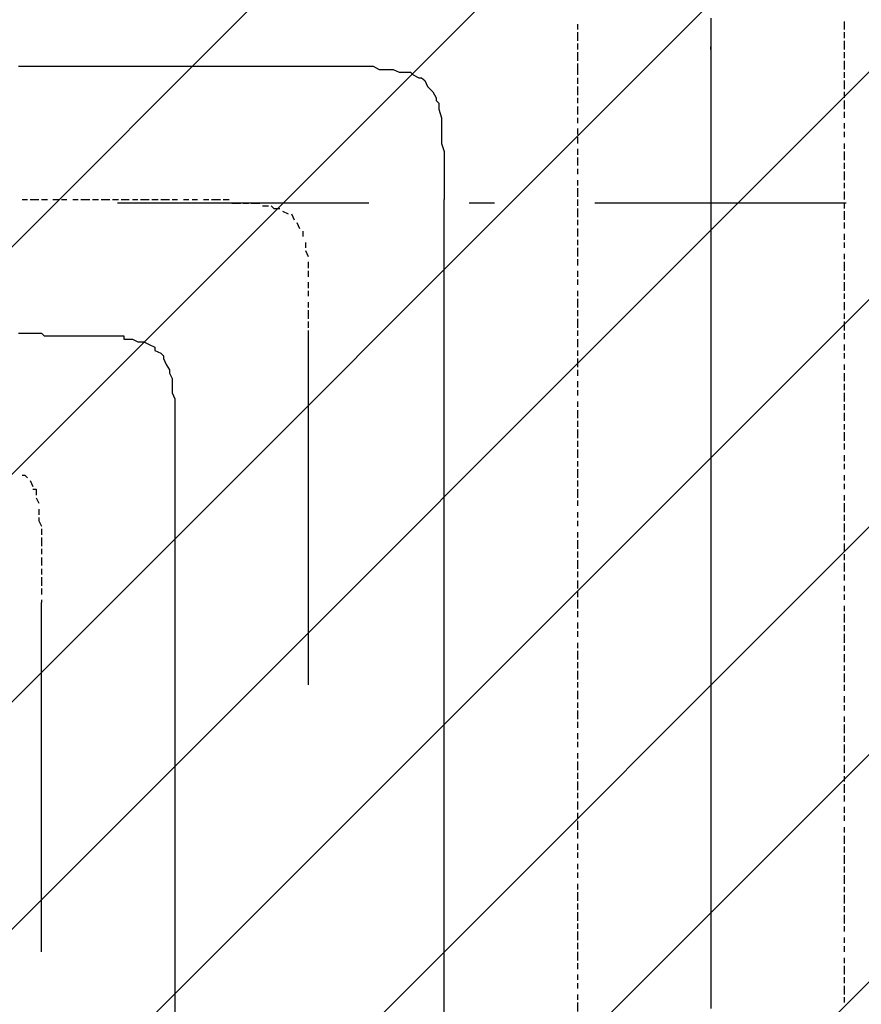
# Model space of a CAD drawing. Extents: x 997 to 109698, y 921 to 94021.
# Tile 457 of 656: x 26978 to 28234, y 42034 to 43503. Entities that reach past the tile are written whole.
import ezdxf

# ---------------------------------------------------------------- set-up
doc = ezdxf.new("R2010")
doc.units = 0
doc.header["$MEASUREMENT"] = 0
doc.layers.add('12', color=7, linetype='CONTINUOUS')
doc.layers.add('28', color=7, linetype='CONTINUOUS')

msp = doc.modelspace()

# ---------------------------------------------------------------- linework, layer by layer
at = {"layer": '12', "color": 5}
for p, q in [((28009.630503, 43505.563401), (28009.630503, 43496.563401)), ((28009.630503, 43496.563401), (28009.630503, 43484.563401)), ((28009.630503, 43484.563401), (28009.630503, 43475.563401)), ((28009.630503, 43475.563401), (28009.630503, 43462.563401)), ((28009.630503, 43458.563401), (28009.630503, 43445.563401)), ((28009.630503, 43445.563401), (28009.630503, 43437.563401)), ((26976.630503, 43433.563401), (26985.630503, 43433.563401)), ((26985.630503, 43433.563401), (26993.630503, 43433.563401)), ((26993.630503, 43433.563401), (27006.630503, 43433.563401)), ((27006.630503, 43433.563401), (27014.630503, 43433.563401)), ((27014.630503, 43433.563401), (27027.630503, 43433.563401)), ((27027.630503, 43433.563401), (27036.630503, 43433.563401)), ((27036.630503, 43433.563401), (27044.630503, 43433.563401)), ((27044.630503, 43433.563401), (27057.630503, 43433.563401)), ((27057.630503, 43433.563401), (27065.630503, 43433.563401)), ((27065.630503, 43433.563401), (27074.630503, 43433.563401)), ((27074.630503, 43433.563401), (27086.630503, 43433.563401)), ((27086.630503, 43433.563401), (27095.630503, 43433.563401)), ((27095.630503, 43433.563401), (27103.630503, 43433.563401)), ((27103.630503, 43433.563401), (27116.630503, 43433.563401)), ((27116.630503, 43433.563401), (27125.630503, 43433.563401)), ((27125.630503, 43433.563401), (27133.630503, 43433.563401)), ((27133.630503, 43433.563401), (27146.630503, 43433.563401)), ((27146.630503, 43433.563401), (27154.630503, 43433.563401)), ((27154.630503, 43433.563401), (27167.630503, 43433.563401)), ((27167.630503, 43433.563401), (27175.630503, 43433.563401)), ((27175.630503, 43433.563401), (27184.630503, 43433.563401)), ((27184.630503, 43433.563401), (27196.630503, 43433.563401)), ((27196.630503, 43433.563401), (27205.630503, 43433.563401)), ((27205.630503, 43433.563401), (27213.630503, 43433.563401)), ((27213.630503, 43433.563401), (27226.630503, 43433.563401)), ((27226.630503, 43433.563401), (27235.630503, 43433.563401)), ((27235.630503, 43433.563401), (27243.630503, 43433.563401)), ((27243.630503, 43433.563401), (27256.630503, 43433.563401)), ((27256.630503, 43433.563401), (27264.630503, 43433.563401)), ((27264.630503, 43433.563401), (27277.630503, 43433.563401)), ((27277.630503, 43433.563401), (27285.630503, 43433.563401)), ((27285.630503, 43433.563401), (27294.630503, 43433.563401)), ((27294.630503, 43433.563401), (27307.630503, 43433.563401)), ((27307.630503, 43433.563401), (27315.630503, 43433.563401)), ((27315.630503, 43433.563401), (27323.630503, 43433.563401)), ((27323.630503, 43433.563401), (27336.630503, 43433.563401)), ((27336.630503, 43433.563401), (27345.630503, 43433.563401)), ((27345.630503, 43433.563401), (27353.630503, 43433.563401)), ((27353.630503, 43433.563401), (27366.630503, 43433.563401)), ((27366.630503, 43433.563401), (27374.630503, 43433.563401)), ((27374.630503, 43433.563401), (27387.630503, 43433.563401)), ((27387.630503, 43433.563401), (27395.630503, 43433.563401)), ((27395.630503, 43433.563401), (27404.630503, 43433.563401)), ((27404.630503, 43433.563401), (27408.630503, 43433.563401)), ((27408.630503, 43433.563401), (27417.630503, 43433.563401)), ((27417.630503, 43433.563401), (27425.630503, 43433.563401)), ((27425.630503, 43433.563401), (27434.630503, 43433.563401)), ((27434.630503, 43433.563401), (27446.630503, 43433.563401)), ((27446.630503, 43433.563401), (27455.630503, 43433.563401)), ((27455.630503, 43433.563401), (27463.630503, 43433.563401)), ((27463.630503, 43433.563401), (27476.630503, 43433.563401)), ((27476.630503, 43433.563401), (27484.630503, 43433.563401)), ((27484.630503, 43433.563401), (27497.630503, 43433.563401)), ((27497.630503, 43433.563401), (27505.630503, 43433.563401)), ((27505.630503, 43433.563401), (27514.630503, 43428.563401)), ((27514.630503, 43428.563401), (27527.630503, 43428.563401)), ((27527.630503, 43428.563401), (27535.630503, 43428.563401)), ((27535.630503, 43428.563401), (27544.630503, 43424.563401)), ((27544.630503, 43424.563401), (27556.630503, 43424.563401)), ((28009.630503, 43437.563401), (28009.630503, 43428.563401)), ((28009.630503, 43428.563401), (28009.630503, 43416.563401)), ((27565.630503, 43420.563401), (27573.630503, 43416.563401)), ((27582.630503, 43412.563401), (27586.630503, 43403.563401)), ((28009.630503, 43416.563401), (28009.630503, 43407.563401)), ((27594.630503, 43395.563401), (27599.630503, 43386.563401)), ((28009.630503, 43407.563401), (28009.630503, 43399.563401)), ((28009.630503, 43399.563401), (28009.630503, 43386.563401)), ((28009.630503, 43386.563401), (28009.630503, 43378.563401)), ((27603.630503, 43378.563401), (27603.630503, 43369.563401)), ((27603.630503, 43369.563401), (27607.630503, 43356.563401)), ((28009.630503, 43378.563401), (28009.630503, 43369.563401)), ((28009.630503, 43369.563401), (28009.630503, 43356.563401)), ((27607.630503, 43356.563401), (27607.630503, 43348.563401)), ((28009.630503, 43356.563401), (28009.630503, 43348.563401)), ((27607.630503, 43348.563401), (27607.630503, 43340.563401)), ((27607.630503, 43340.563401), (27607.630503, 43327.563401)), ((28009.630503, 43348.563401), (28009.630503, 43335.563401)), ((28009.630503, 43335.563401), (28009.630503, 43327.563401)), ((27607.630503, 43327.563401), (27607.630503, 43318.563401)), ((28009.630503, 43327.563401), (28009.630503, 43318.563401)), ((27607.630503, 43318.563401), (27611.630503, 43306.563401)), ((27611.630503, 43306.563401), (27611.630503, 43297.563401)), ((28009.630503, 43318.563401), (28009.630503, 43306.563401)), ((28009.630503, 43306.563401), (28009.630503, 43297.563401)), ((27611.630503, 43297.563401), (27611.630503, 43289.563401)), ((28009.630503, 43297.563401), (28009.630503, 43289.563401)), ((27611.630503, 43289.563401), (27611.630503, 43276.563401)), ((28009.630503, 43289.563401), (28009.630503, 43276.563401)), ((27611.630503, 43276.563401), (27611.630503, 43268.563401)), ((27611.630503, 43268.563401), (27611.630503, 43259.563401)), ((28009.630503, 43276.563401), (28009.630503, 43268.563401)), ((28009.630503, 43268.563401), (28009.630503, 43259.563401)), ((27611.630503, 43259.563401), (27611.630503, 43246.563401)), ((28009.630503, 43259.563401), (28009.630503, 43246.563401)), ((27611.630503, 43246.563401), (27611.630503, 43238.563401)), ((27611.630503, 43238.563401), (27611.630503, 43234.563401)), ((27611.630503, 42459.563401), (27611.630503, 43234.563401)), ((28009.630503, 43246.563401), (28009.630503, 43238.563401)), ((28009.630503, 43238.563401), (28009.630503, 43225.563401)), ((28009.630503, 43225.563401), (28009.630503, 43217.563401)), ((28009.630503, 43217.563401), (28009.630503, 43208.563401)), ((28009.630503, 43208.563401), (28009.630503, 43196.563401)), ((28009.630503, 43196.563401), (28009.630503, 43187.563401)), ((28009.630503, 43187.563401), (28009.630503, 43179.563401)), ((28009.630503, 43179.563401), (28009.630503, 43166.563401)), ((28009.630503, 43166.563401), (28009.630503, 43158.563401)), ((28009.630503, 43158.563401), (28009.630503, 43149.563401)), ((28009.630503, 43149.563401), (28009.630503, 43136.563401)), ((28009.630503, 43136.563401), (28009.630503, 43128.563401)), ((28009.630503, 43128.563401), (28009.630503, 43115.563401)), ((28009.630503, 43115.563401), (28009.630503, 43107.563401)), ((28009.630503, 43107.563401), (28009.630503, 43098.563401)), ((28009.630503, 43098.563401), (28009.630503, 43086.563401)), ((28009.630503, 43086.563401), (28009.630503, 43077.563401)), ((28009.630503, 43077.563401), (28009.630503, 43069.563401)), ((28009.630503, 43069.563401), (28009.630503, 43056.563401)), ((28009.630503, 43056.563401), (28009.630503, 43047.563401)), ((28009.630503, 43047.563401), (28009.630503, 43039.563401)), ((26976.630503, 43035.563401), (26985.630503, 43035.563401)), ((26985.630503, 43035.563401), (26993.630503, 43035.563401)), ((26993.630503, 43035.563401), (27006.630503, 43035.563401)), ((27006.630503, 43035.563401), (27010.630503, 43035.563401)), ((27010.630503, 43035.563401), (27014.630503, 43031.563401)), ((27014.630503, 43031.563401), (27027.630503, 43031.563401)), ((27027.630503, 43031.563401), (27036.630503, 43031.563401)), ((27036.630503, 43031.563401), (27044.630503, 43031.563401)), ((27044.630503, 43031.563401), (27057.630503, 43031.563401)), ((27057.630503, 43031.563401), (27065.630503, 43031.563401)), ((27065.630503, 43031.563401), (27074.630503, 43031.563401)), ((27074.630503, 43031.563401), (27086.630503, 43031.563401)), ((27086.630503, 43031.563401), (27095.630503, 43031.563401)), ((27095.630503, 43031.563401), (27103.630503, 43031.563401)), ((27103.630503, 43031.563401), (27116.630503, 43031.563401)), ((27116.630503, 43031.563401), (27125.630503, 43031.563401)), ((28009.630503, 43039.563401), (28009.630503, 43026.563401)), ((27133.630503, 43026.563401), (27146.630503, 43026.563401)), ((27146.630503, 43026.563401), (27154.630503, 43022.563401)), ((27154.630503, 43022.563401), (27163.630503, 43022.563401)), ((27163.630503, 43022.563401), (27171.630503, 43018.563401)), ((28009.630503, 43026.563401), (28009.630503, 43018.563401)), ((28009.630503, 43018.563401), (28009.630503, 43009.563401)), ((27179.630503, 43009.563401), (27188.630503, 43005.563401)), ((28009.630503, 43009.563401), (28009.630503, 42997.563401)), ((27192.630503, 42997.563401), (27196.630503, 42988.563401)), ((28009.630503, 42997.563401), (28009.630503, 42988.563401)), ((28009.630503, 42988.563401), (28009.630503, 42975.563401)), ((27201.630503, 42975.563401), (27205.630503, 42967.563401)), ((28009.630503, 42975.563401), (28009.630503, 42967.563401)), ((27205.630503, 42967.563401), (27205.630503, 42959.563401)), ((27205.630503, 42959.563401), (27205.630503, 42946.563401)), ((28009.630503, 42967.563401), (28009.630503, 42959.563401)), ((28009.630503, 42959.563401), (28009.630503, 42946.563401)), ((27205.630503, 42946.563401), (27209.630503, 42937.563401)), ((28009.630503, 42946.563401), (28009.630503, 42937.563401)), ((27209.630503, 42937.563401), (27209.630503, 42929.563401)), ((27209.630503, 42929.563401), (27209.630503, 42916.563401)), ((28009.630503, 42937.563401), (28009.630503, 42929.563401)), ((28009.630503, 42929.563401), (28009.630503, 42916.563401)), ((27209.630503, 42916.563401), (27209.630503, 42908.563401)), ((28009.630503, 42916.563401), (28009.630503, 42908.563401)), ((27209.630503, 42908.563401), (27209.630503, 42899.563401)), ((27209.630503, 42899.563401), (27209.630503, 42887.563401)), ((28009.630503, 42908.563401), (28009.630503, 42899.563401)), ((28009.630503, 42899.563401), (28009.630503, 42887.563401)), ((27209.630503, 42887.563401), (27209.630503, 42878.563401)), ((28009.630503, 42887.563401), (28009.630503, 42878.563401)), ((27209.630503, 42878.563401), (27209.630503, 42870.563401)), ((27209.630503, 42870.563401), (27209.630503, 42857.563401)), ((28009.630503, 42878.563401), (28009.630503, 42865.563401)), ((28009.630503, 42865.563401), (28009.630503, 42857.563401)), ((27209.630503, 42857.563401), (27209.630503, 42849.563401)), ((28009.630503, 42857.563401), (28009.630503, 42849.563401)), ((27209.630503, 42849.563401), (27209.630503, 42836.563401)), ((27209.630503, 42836.563401), (27209.630503, 42832.563401)), ((28009.630503, 42849.563401), (28009.630503, 42836.563401)), ((28009.630503, 42836.563401), (28009.630503, 42827.563401)), ((27209.630503, 42832.563401), (27209.630503, 42061.563401)), ((28009.630503, 42827.563401), (28009.630503, 42819.563401)), ((28009.630503, 42819.563401), (28009.630503, 42806.563401)), ((28009.630503, 42806.563401), (28009.630503, 42798.563401)), ((28009.630503, 42798.563401), (28009.630503, 42789.563401)), ((28009.630503, 42789.563401), (28009.630503, 42777.563401)), ((28009.630503, 42777.563401), (28009.630503, 42768.563401)), ((28009.630503, 42768.563401), (28009.630503, 42755.563401)), ((28009.630503, 42755.563401), (28009.630503, 42747.563401)), ((28009.630503, 42747.563401), (28009.630503, 42738.563401)), ((28009.630503, 42738.563401), (28009.630503, 42726.563401)), ((28009.630503, 42726.563401), (28009.630503, 42717.563401)), ((28009.630503, 42717.563401), (28009.630503, 42709.563401)), ((28009.630503, 42709.563401), (28009.630503, 42696.563401)), ((28009.630503, 42696.563401), (28009.630503, 42688.563401)), ((28009.630503, 42688.563401), (28009.630503, 42679.563401)), ((28009.630503, 42679.563401), (28009.630503, 42666.563401)), ((28009.630503, 42666.563401), (28009.630503, 42658.563401)), ((28009.630503, 42658.563401), (28009.630503, 42645.563401)), ((28009.630503, 42645.563401), (28009.630503, 42637.563401)), ((28009.630503, 42637.563401), (28009.630503, 42628.563401)), ((28009.630503, 42628.563401), (28009.630503, 42616.563401)), ((28009.630503, 42616.563401), (28009.630503, 42607.563401)), ((28009.630503, 42607.563401), (28009.630503, 42599.563401)), ((28009.630503, 42599.563401), (28009.630503, 42586.563401)), ((28009.630503, 42586.563401), (28009.630503, 42578.563401)), ((28009.630503, 42578.563401), (28009.630503, 42569.563401)), ((28009.630503, 42569.563401), (28009.630503, 42556.563401)), ((28009.630503, 42556.563401), (28009.630503, 42548.563401)), ((28009.630503, 42548.563401), (28009.630503, 42535.563401)), ((28009.630503, 42535.563401), (28009.630503, 42527.563401)), ((28009.630503, 42527.563401), (28009.630503, 42518.563401)), ((28009.630503, 42518.563401), (28009.630503, 42506.563401)), ((28009.630503, 42506.563401), (28009.630503, 42497.563401)), ((28009.630503, 42497.563401), (28009.630503, 42489.563401)), ((28009.630503, 42489.563401), (28009.630503, 42476.563401)), ((28009.630503, 42476.563401), (28009.630503, 42467.563401)), ((27611.630503, 41460.563401), (27611.630503, 42459.563401)), ((28009.630503, 42467.563401), (28009.630503, 42459.563401)), ((28009.630503, 42459.563401), (28009.630503, 42446.563401)), ((28009.630503, 42446.563401), (28009.630503, 42438.563401)), ((28009.630503, 42438.563401), (28009.630503, 42429.563401)), ((28009.630503, 42429.563401), (28009.630503, 42417.563401)), ((28009.630503, 42417.563401), (28009.630503, 42408.563401)), ((28009.630503, 42408.563401), (28009.630503, 42396.563401)), ((28009.630503, 42396.563401), (28009.630503, 42387.563401)), ((28009.630503, 42387.563401), (28009.630503, 42379.563401)), ((28009.630503, 42379.563401), (28009.630503, 42366.563401)), ((28009.630503, 42366.563401), (28009.630503, 42357.563401)), ((28009.630503, 42357.563401), (28009.630503, 42349.563401)), ((28009.630503, 42349.563401), (28009.630503, 42336.563401)), ((28009.630503, 42336.563401), (28009.630503, 42328.563401)), ((28009.630503, 42328.563401), (28009.630503, 42319.563401)), ((28009.630503, 42319.563401), (28009.630503, 42307.563401)), ((28009.630503, 42307.563401), (28009.630503, 42298.563401)), ((28009.630503, 42298.563401), (28009.630503, 42285.563401)), ((28009.630503, 42285.563401), (28009.630503, 42277.563401)), ((28009.630503, 42277.563401), (28009.630503, 42269.563401)), ((28009.630503, 42269.563401), (28009.630503, 42256.563401)), ((28009.630503, 42256.563401), (28009.630503, 42247.563401)), ((28009.630503, 42247.563401), (28009.630503, 42239.563401)), ((28009.630503, 42239.563401), (28009.630503, 42226.563401)), ((28009.630503, 42226.563401), (28009.630503, 42218.563401)), ((28009.630503, 42218.563401), (28009.630503, 42209.563401)), ((28009.630503, 42209.563401), (28009.630503, 42197.563401)), ((28009.630503, 42197.563401), (28009.630503, 42188.563401)), ((28009.630503, 42188.563401), (28009.630503, 42175.563401)), ((28009.630503, 42175.563401), (28009.630503, 42167.563401)), ((28009.630503, 42167.563401), (28009.630503, 42158.563401)), ((28009.630503, 42158.563401), (28009.630503, 42146.563401)), ((28009.630503, 42146.563401), (28009.630503, 42137.563401)), ((28009.630503, 42137.563401), (28009.630503, 42129.563401)), ((28009.630503, 42129.563401), (28009.630503, 42116.563401)), ((28009.630503, 42116.563401), (28009.630503, 42108.563401)), ((28009.630503, 42108.563401), (28009.630503, 42099.563401)), ((28009.630503, 42099.563401), (28009.630503, 42086.563401)), ((28009.630503, 42086.563401), (28009.630503, 42078.563401)), ((28009.630503, 42078.563401), (28009.630503, 42065.563401)), ((27209.630503, 42061.563401), (27209.630503, 41062.563401)), ((28009.630503, 42065.563401), (28009.630503, 42057.563401)), ((28009.630503, 42057.563401), (28009.630503, 42048.563401)), ((28009.630503, 42048.563401), (28009.630503, 42036.563401)), ((28009.630503, 42036.563401), (28009.630503, 42027.563401))]:
    msp.add_line(p, q, dxfattribs=at)
at = {"layer": '12', "color": 1}
for p, q in [((28208.630503, 43500.563401), (28208.630503, 43488.563401)), ((27810.630503, 43496.563401), (27810.630503, 43488.563401)), ((27810.630503, 43484.563401), (27810.630503, 43471.563401)), ((28208.630503, 43484.563401), (28208.630503, 43475.563401)), ((28208.630503, 43471.563401), (28208.630503, 43458.563401)), ((27810.630503, 43467.563401), (27810.630503, 43458.563401)), ((27810.630503, 43454.563401), (27810.630503, 43441.563401)), ((28208.630503, 43454.563401), (28208.630503, 43445.563401)), ((28208.630503, 43441.563401), (28208.630503, 43428.563401)), ((27810.630503, 43437.563401), (27810.630503, 43433.563401)), ((27810.630503, 43433.563401), (27810.630503, 43420.563401)), ((28208.630503, 43424.563401), (28208.630503, 43416.563401)), ((27810.630503, 43416.563401), (27810.630503, 43407.563401)), ((28208.630503, 43412.563401), (28208.630503, 43399.563401)), ((27810.630503, 43403.563401), (27810.630503, 43390.563401)), ((28208.630503, 43395.563401), (28208.630503, 43386.563401)), ((27810.630503, 43386.563401), (27810.630503, 43378.563401)), ((28208.630503, 43382.563401), (28208.630503, 43369.563401)), ((27810.630503, 43373.563401), (27810.630503, 43361.563401)), ((28208.630503, 43365.563401), (28208.630503, 43356.563401)), ((27810.630503, 43356.563401), (27810.630503, 43348.563401)), ((27810.630503, 43340.563401), (27810.630503, 43331.563401)), ((28208.630503, 43348.563401), (28208.630503, 43340.563401)), ((28208.630503, 43335.563401), (28208.630503, 43327.563401)), ((27810.630503, 43327.563401), (27810.630503, 43318.563401)), ((27810.630503, 43310.563401), (27810.630503, 43301.563401)), ((28208.630503, 43318.563401), (28208.630503, 43310.563401)), ((28208.630503, 43306.563401), (28208.630503, 43293.563401)), ((27810.630503, 43297.563401), (27810.630503, 43285.563401)), ((27810.630503, 43280.563401), (27810.630503, 43272.563401)), ((28208.630503, 43289.563401), (28208.630503, 43280.563401)), ((27810.630503, 43263.563401), (27810.630503, 43255.563401)), ((28208.630503, 43276.563401), (28208.630503, 43263.563401)), ((27810.630503, 43251.563401), (27810.630503, 43238.563401)), ((28208.630503, 43259.563401), (28208.630503, 43251.563401)), ((26981.630503, 43234.563401), (26989.630503, 43234.563401)), ((26993.630503, 43234.563401), (27006.630503, 43234.563401)), ((27010.630503, 43234.563401), (27019.630503, 43234.563401)), ((27027.630503, 43234.563401), (27036.630503, 43234.563401)), ((27040.630503, 43234.563401), (27048.630503, 43234.563401)), ((27057.630503, 43234.563401), (27065.630503, 43234.563401)), ((27069.630503, 43234.563401), (27082.630503, 43234.563401)), ((27086.630503, 43234.563401), (27095.630503, 43234.563401)), ((27099.630503, 43234.563401), (27112.630503, 43234.563401)), ((27116.630503, 43234.563401), (27125.630503, 43234.563401)), ((27129.630503, 43234.563401), (27141.630503, 43234.563401)), ((27146.630503, 43234.563401), (27154.630503, 43234.563401)), ((27158.630503, 43234.563401), (27171.630503, 43234.563401)), ((27175.630503, 43234.563401), (27184.630503, 43234.563401)), ((27188.630503, 43234.563401), (27201.630503, 43234.563401)), ((27205.630503, 43234.563401), (27209.630503, 43234.563401)), ((27209.630503, 43234.563401), (27213.630503, 43234.563401)), ((27222.630503, 43234.563401), (27230.630503, 43234.563401)), ((27235.630503, 43234.563401), (27243.630503, 43234.563401)), ((27252.630503, 43234.563401), (27260.630503, 43234.563401)), ((27264.630503, 43234.563401), (27277.630503, 43234.563401)), ((27281.630503, 43234.563401), (27290.630503, 43234.563401)), ((27810.630503, 43234.563401), (27810.630503, 43225.563401)), ((28208.630503, 43246.563401), (28208.630503, 43234.563401)), ((27294.630503, 43229.563401), (27307.630503, 43229.563401)), ((27311.630503, 43229.563401), (27319.630503, 43229.563401)), ((27323.630503, 43229.563401), (27336.630503, 43229.563401)), ((27340.630503, 43225.563401), (27349.630503, 43225.563401)), ((27810.630503, 43221.563401), (27810.630503, 43208.563401)), ((28208.630503, 43229.563401), (28208.630503, 43221.563401)), ((27370.630503, 43217.563401), (27378.630503, 43213.563401)), ((27383.630503, 43213.563401), (27387.630503, 43204.563401)), ((27810.630503, 43204.563401), (27810.630503, 43196.563401)), ((28208.630503, 43217.563401), (28208.630503, 43204.563401)), ((27391.630503, 43200.563401), (27395.630503, 43191.563401)), ((27810.630503, 43191.563401), (27810.630503, 43179.563401)), ((28208.630503, 43200.563401), (28208.630503, 43191.563401)), ((27400.630503, 43187.563401), (27400.630503, 43179.563401)), ((27810.630503, 43174.563401), (27810.630503, 43166.563401)), ((28208.630503, 43183.563401), (28208.630503, 43174.563401)), ((27404.630503, 43170.563401), (27404.630503, 43162.563401)), ((27810.630503, 43162.563401), (27810.630503, 43149.563401)), ((28208.630503, 43170.563401), (28208.630503, 43162.563401)), ((27404.630503, 43158.563401), (27408.630503, 43149.563401)), ((27810.630503, 43145.563401), (27810.630503, 43136.563401)), ((28208.630503, 43153.563401), (28208.630503, 43145.563401)), ((27408.630503, 43141.563401), (27408.630503, 43132.563401)), ((28208.630503, 43141.563401), (28208.630503, 43128.563401)), ((27408.630503, 43128.563401), (27408.630503, 43119.563401)), ((27810.630503, 43128.563401), (27810.630503, 43119.563401)), ((27810.630503, 43115.563401), (27810.630503, 43107.563401)), ((28208.630503, 43124.563401), (28208.630503, 43115.563401)), ((27408.630503, 43111.563401), (27408.630503, 43102.563401)), ((28208.630503, 43111.563401), (28208.630503, 43098.563401)), ((27408.630503, 43098.563401), (27408.630503, 43090.563401)), ((27810.630503, 43098.563401), (27810.630503, 43090.563401)), ((27810.630503, 43086.563401), (27810.630503, 43073.563401)), ((28208.630503, 43094.563401), (28208.630503, 43086.563401)), ((27408.630503, 43081.563401), (27408.630503, 43073.563401)), ((28208.630503, 43081.563401), (28208.630503, 43069.563401)), ((27408.630503, 43069.563401), (27408.630503, 43056.563401)), ((27810.630503, 43069.563401), (27810.630503, 43060.563401)), ((27810.630503, 43056.563401), (27810.630503, 43043.563401)), ((28208.630503, 43064.563401), (28208.630503, 43056.563401)), ((27408.630503, 43052.563401), (27408.630503, 43043.563401)), ((28208.630503, 43052.563401), (28208.630503, 43039.563401)), ((27408.630503, 43039.563401), (27408.630503, 43035.563401)), ((27408.630503, 43035.563401), (27408.630503, 42510.563401)), ((27810.630503, 43039.563401), (27810.630503, 43031.563401)), ((28208.630503, 43035.563401), (28208.630503, 43026.563401)), ((27810.630503, 43026.563401), (27810.630503, 43014.563401)), ((28208.630503, 43018.563401), (28208.630503, 43009.563401)), ((27810.630503, 43009.563401), (27810.630503, 43001.563401)), ((28208.630503, 43005.563401), (28208.630503, 42997.563401)), ((27810.630503, 42997.563401), (27810.630503, 42984.563401)), ((28208.630503, 42988.563401), (28208.630503, 42980.563401)), ((27810.630503, 42980.563401), (27810.630503, 42971.563401)), ((28208.630503, 42975.563401), (28208.630503, 42963.563401)), ((27810.630503, 42963.563401), (27810.630503, 42954.563401)), ((28208.630503, 42959.563401), (28208.630503, 42950.563401)), ((27810.630503, 42950.563401), (27810.630503, 42942.563401)), ((28208.630503, 42946.563401), (28208.630503, 42933.563401)), ((27810.630503, 42933.563401), (27810.630503, 42925.563401)), ((28208.630503, 42929.563401), (28208.630503, 42920.563401)), ((27810.630503, 42920.563401), (27810.630503, 42908.563401)), ((28208.630503, 42916.563401), (28208.630503, 42904.563401)), ((27810.630503, 42904.563401), (27810.630503, 42895.563401)), ((28208.630503, 42899.563401), (28208.630503, 42891.563401)), ((27810.630503, 42891.563401), (27810.630503, 42878.563401)), ((28208.630503, 42887.563401), (28208.630503, 42874.563401)), ((27810.630503, 42874.563401), (27810.630503, 42865.563401)), ((28208.630503, 42870.563401), (28208.630503, 42861.563401)), ((27810.630503, 42861.563401), (27810.630503, 42849.563401)), ((28208.630503, 42853.563401), (28208.630503, 42844.563401)), ((27810.630503, 42844.563401), (27810.630503, 42836.563401)), ((28208.630503, 42840.563401), (28208.630503, 42832.563401)), ((27810.630503, 42832.563401), (27810.630503, 42819.563401)), ((28208.630503, 42823.563401), (28208.630503, 42815.563401)), ((26993.630503, 42815.563401), (26997.630503, 42806.563401)), ((27810.630503, 42815.563401), (27810.630503, 42806.563401)), ((28208.630503, 42810.563401), (28208.630503, 42802.563401)), ((27810.630503, 42802.563401), (27810.630503, 42789.563401)), ((28208.630503, 42793.563401), (28208.630503, 42785.563401)), ((27002.630503, 42789.563401), (27006.630503, 42781.563401)), ((27810.630503, 42785.563401), (27810.630503, 42777.563401)), ((28208.630503, 42781.563401), (28208.630503, 42768.563401)), ((27006.630503, 42772.563401), (27006.630503, 42764.563401)), ((27810.630503, 42768.563401), (27810.630503, 42760.563401)), ((28208.630503, 42764.563401), (28208.630503, 42755.563401)), ((27810.630503, 42755.563401), (27810.630503, 42747.563401)), ((28208.630503, 42751.563401), (28208.630503, 42738.563401)), ((27010.630503, 42743.563401), (27010.630503, 42734.563401)), ((27810.630503, 42738.563401), (27810.630503, 42730.563401)), ((28208.630503, 42734.563401), (28208.630503, 42726.563401)), ((27010.630503, 42730.563401), (27010.630503, 42717.563401)), ((27810.630503, 42726.563401), (27810.630503, 42713.563401)), ((28208.630503, 42721.563401), (28208.630503, 42709.563401)), ((27010.630503, 42713.563401), (27010.630503, 42705.563401)), ((27810.630503, 42709.563401), (27810.630503, 42700.563401)), ((28208.630503, 42705.563401), (28208.630503, 42696.563401)), ((27010.630503, 42700.563401), (27010.630503, 42688.563401)), ((27810.630503, 42696.563401), (27810.630503, 42683.563401)), ((28208.630503, 42692.563401), (28208.630503, 42679.563401)), ((27010.630503, 42683.563401), (27010.630503, 42675.563401)), ((27810.630503, 42679.563401), (27810.630503, 42671.563401)), ((28208.630503, 42675.563401), (28208.630503, 42666.563401)), ((27010.630503, 42671.563401), (27010.630503, 42658.563401)), ((27810.630503, 42666.563401), (27810.630503, 42654.563401)), ((27010.630503, 42654.563401), (27010.630503, 42645.563401)), ((27810.630503, 42650.563401), (27810.630503, 42641.563401)), ((28208.630503, 42658.563401), (28208.630503, 42650.563401)), ((28208.630503, 42645.563401), (28208.630503, 42637.563401)), ((27010.630503, 42637.563401), (27010.630503, 42633.563401)), ((27010.630503, 42112.563401), (27010.630503, 42633.563401)), ((27810.630503, 42637.563401), (27810.630503, 42624.563401)), ((27810.630503, 42620.563401), (27810.630503, 42611.563401)), ((28208.630503, 42628.563401), (28208.630503, 42620.563401)), ((28208.630503, 42616.563401), (28208.630503, 42603.563401)), ((27810.630503, 42603.563401), (27810.630503, 42594.563401)), ((27810.630503, 42590.563401), (27810.630503, 42582.563401)), ((28208.630503, 42599.563401), (28208.630503, 42590.563401)), ((28208.630503, 42586.563401), (28208.630503, 42573.563401)), ((27810.630503, 42573.563401), (27810.630503, 42565.563401)), ((27810.630503, 42561.563401), (27810.630503, 42548.563401)), ((28208.630503, 42569.563401), (28208.630503, 42561.563401)), ((27810.630503, 42544.563401), (27810.630503, 42535.563401)), ((28208.630503, 42556.563401), (28208.630503, 42544.563401)), ((27810.630503, 42531.563401), (27810.630503, 42518.563401)), ((28208.630503, 42539.563401), (28208.630503, 42531.563401)), ((28208.630503, 42527.563401), (28208.630503, 42514.563401)), ((27810.630503, 42514.563401), (27810.630503, 42506.563401)), ((27810.630503, 42501.563401), (27810.630503, 42489.563401)), ((28208.630503, 42510.563401), (28208.630503, 42501.563401)), ((27810.630503, 42484.563401), (27810.630503, 42476.563401)), ((28208.630503, 42493.563401), (28208.630503, 42484.563401)), ((27810.630503, 42472.563401), (27810.630503, 42459.563401)), ((28208.630503, 42480.563401), (28208.630503, 42472.563401)), ((27810.630503, 42455.563401), (27810.630503, 42446.563401)), ((28208.630503, 42463.563401), (28208.630503, 42455.563401)), ((28208.630503, 42451.563401), (28208.630503, 42438.563401)), ((27810.630503, 42438.563401), (27810.630503, 42429.563401)), ((27810.630503, 42425.563401), (27810.630503, 42417.563401)), ((28208.630503, 42434.563401), (28208.630503, 42425.563401)), ((28208.630503, 42421.563401), (28208.630503, 42408.563401)), ((27810.630503, 42408.563401), (27810.630503, 42400.563401)), ((27810.630503, 42396.563401), (27810.630503, 42383.563401)), ((28208.630503, 42404.563401), (28208.630503, 42396.563401)), ((28208.630503, 42391.563401), (28208.630503, 42379.563401)), ((27810.630503, 42379.563401), (27810.630503, 42370.563401)), ((27810.630503, 42366.563401), (27810.630503, 42353.563401)), ((28208.630503, 42374.563401), (28208.630503, 42366.563401)), ((28208.630503, 42362.563401), (28208.630503, 42349.563401)), ((27810.630503, 42349.563401), (27810.630503, 42341.563401)), ((28208.630503, 42345.563401), (28208.630503, 42336.563401)), ((27810.630503, 42336.563401), (27810.630503, 42324.563401)), ((28208.630503, 42328.563401), (28208.630503, 42319.563401)), ((27810.630503, 42319.563401), (27810.630503, 42311.563401)), ((27810.630503, 42307.563401), (27810.630503, 42294.563401)), ((28208.630503, 42315.563401), (28208.630503, 42307.563401)), ((28208.630503, 42298.563401), (28208.630503, 42290.563401)), ((27810.630503, 42290.563401), (27810.630503, 42281.563401)), ((28208.630503, 42285.563401), (28208.630503, 42273.563401)), ((27810.630503, 42273.563401), (27810.630503, 42264.563401)), ((28208.630503, 42269.563401), (28208.630503, 42260.563401)), ((27810.630503, 42260.563401), (27810.630503, 42252.563401)), ((28208.630503, 42256.563401), (28208.630503, 42243.563401)), ((27810.630503, 42243.563401), (27810.630503, 42235.563401)), ((28208.630503, 42239.563401), (28208.630503, 42230.563401)), ((27810.630503, 42230.563401), (27810.630503, 42222.563401)), ((28208.630503, 42226.563401), (28208.630503, 42213.563401)), ((27810.630503, 42213.563401), (27810.630503, 42205.563401)), ((28208.630503, 42209.563401), (28208.630503, 42201.563401)), ((27810.630503, 42201.563401), (27810.630503, 42188.563401)), ((28208.630503, 42197.563401), (28208.630503, 42184.563401)), ((27810.630503, 42184.563401), (27810.630503, 42175.563401)), ((28208.630503, 42180.563401), (28208.630503, 42171.563401)), ((27810.630503, 42171.563401), (27810.630503, 42158.563401)), ((28208.630503, 42167.563401), (28208.630503, 42154.563401)), ((27810.630503, 42154.563401), (27810.630503, 42146.563401)), ((28208.630503, 42150.563401), (28208.630503, 42142.563401)), ((27810.630503, 42142.563401), (27810.630503, 42129.563401)), ((28208.630503, 42133.563401), (28208.630503, 42125.563401)), ((27810.630503, 42125.563401), (27810.630503, 42116.563401)), ((28208.630503, 42120.563401), (28208.630503, 42112.563401)), ((27810.630503, 42112.563401), (27810.630503, 42099.563401)), ((28208.630503, 42103.563401), (28208.630503, 42095.563401)), ((27810.630503, 42095.563401), (27810.630503, 42086.563401)), ((28208.630503, 42091.563401), (28208.630503, 42078.563401)), ((27810.630503, 42078.563401), (27810.630503, 42070.563401)), ((28208.630503, 42074.563401), (28208.630503, 42065.563401)), ((27810.630503, 42065.563401), (27810.630503, 42057.563401)), ((28208.630503, 42061.563401), (28208.630503, 42048.563401)), ((27810.630503, 42048.563401), (27810.630503, 42040.563401)), ((28208.630503, 42044.563401), (28208.630503, 42036.563401)), ((27810.630503, 42036.563401), (27810.630503, 42023.563401))]:
    msp.add_line(p, q, dxfattribs=at)
at = {"layer": '12', "color": 5}
msp.add_lwpolyline([(28009.630503, 43458.563401), (28009.630503, 43462.563401), (28009.630503, 43458.563401)], close=True, dxfattribs=at)
for points in [[(27556.630503, 43424.563401), (27561.630503, 43424.563401), (27565.630503, 43420.563401)], [(27573.630503, 43416.563401), (27577.630503, 43416.563401), (27582.630503, 43412.563401)], [(27586.630503, 43403.563401), (27590.630503, 43399.563401), (27594.630503, 43395.563401)], [(27599.630503, 43386.563401), (27599.630503, 43382.563401), (27603.630503, 43378.563401)], [(27125.630503, 43031.563401), (27133.630503, 43031.563401), (27133.630503, 43026.563401)], [(27171.630503, 43018.563401), (27179.630503, 43014.563401), (27179.630503, 43009.563401)], [(27188.630503, 43005.563401), (27192.630503, 43001.563401), (27192.630503, 42997.563401)], [(27196.630503, 42988.563401), (27201.630503, 42980.563401), (27201.630503, 42975.563401)]]:
    msp.add_lwpolyline(points, dxfattribs=at)
at = {"layer": '12', "color": 1}
for points in [[(27353.630503, 43225.563401), (27357.630503, 43221.563401), (27366.630503, 43221.563401)], [(26981.630503, 42823.563401), (26985.630503, 42823.563401), (26989.630503, 42819.563401)], [(26997.630503, 42802.563401), (27002.630503, 42802.563401), (27002.630503, 42793.563401)], [(27006.630503, 42760.563401), (27006.630503, 42755.563401), (27010.630503, 42747.563401)]]:
    msp.add_lwpolyline(points, dxfattribs=at)
at = {"layer": '28', "color": 2}
for p, q in [((19173.250947, 35370.953237), (36822.636205, 53020.338496)), ((19512.662202, 35370.953237), (36822.636205, 52680.927241)), ((19852.073457, 35370.953237), (36822.636205, 52341.515986)), ((20191.484712, 35370.953237), (36822.636205, 52002.104731)), ((20530.895967, 35370.953237), (36822.636205, 51662.693476)), ((20870.307222, 35370.953237), (36822.636205, 51323.282221)), ((21209.718477, 35370.953237), (36822.636205, 50983.870966)), ((21549.129732, 35370.953237), (36822.636205, 50644.459711))]:
    msp.add_line(p, q, dxfattribs=at)
at = {"layer": '28', "color": 4}
for p, q in [((27499.130503, 43229.563401), (27124.130503, 43229.563401)), ((28211.630503, 43229.563401), (27836.630503, 43229.563401))]:
    msp.add_line(p, q, dxfattribs=at)
at = {"layer": '28', "color": 4, "linetype": 'Continuous'}
msp.add_line((27686.630503, 43229.563401), (27649.130503, 43229.563401), dxfattribs=at)

doc.saveas('drawing.dxf')
